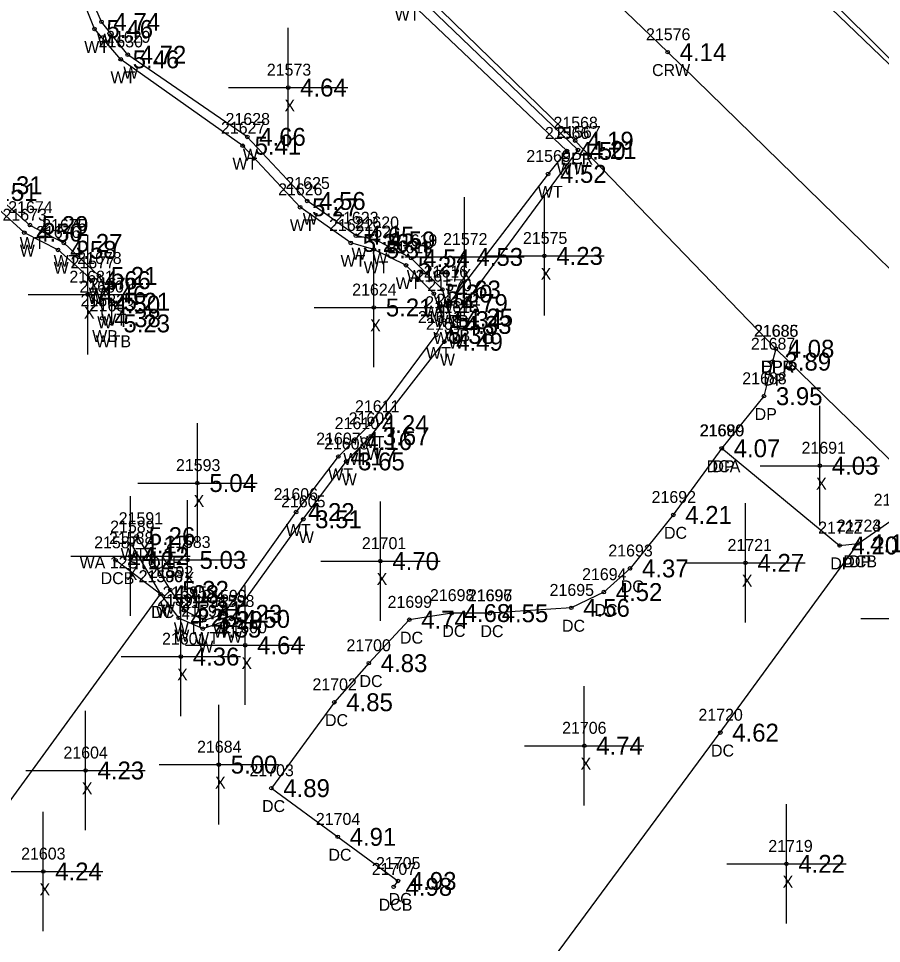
# Model space of a CAD drawing. Extents: x 2608745 to 2610333, y 641917 to 643463.
# Drawn here: x 2610101.7 to 2610174, y 642005.8 to 642083.3 of the extents above; entities that cross this region are included whole.
import ezdxf

# ---------------------------------------------------------------- set-up
doc = ezdxf.new("R2010")
doc.units = 0
for name, color, linetype in [('RD_DTM_BkLn1', 7, 'Continuous'), ('RD_DTM_BkLn2', 7, 'Continuous'), ('RD_EX_BldgApp', 7, 'Continuous'), ('RD_EX_Conc', 7, 'Continuous'), ('RD_EX_Conc_txCode', 7, 'Continuous'), ('RD_EX_Driveway', 7, 'Continuous'), ('RD_EX_Driveway_txCode', 7, 'Continuous'), ('RD_EX_Misc', 7, 'Continuous'), ('RD_EX_Misc_txCode', 7, 'Continuous'), ('RD_EX_Road', 7, 'Continuous'), ('RD_EX_Road_txCode', 7, 'Continuous'), ('RD_EX_TX_Conc_ELEV', 7, 'Continuous'), ('RD_EX_TX_Driveway_ELEV', 7, 'Continuous'), ('RD_EX_TX_Misc_ELEV', 7, 'Continuous'), ('RD_EX_TX_Road_ELEV', 7, 'Continuous'), ('RD_HC_Survey_ELEV', 7, 'Continuous'), ('RD_HC_Survey_txCode', 7, 'Continuous'), ('RD_SMD_Locator', 7, 'Continuous')]:
    doc.layers.add(name, color=color, linetype=linetype)

msp = doc.modelspace()

# ---------------------------------------------------------------- linework, layer by layer
at = {"layer": 'RD_DTM_BkLn1'}
for points in [[(2609568.402, 642647.428), (2609618.95, 642597.917), (2609693.894, 642525.382), (2609771.331, 642450.267), (2609850.264, 642373.689), (2609929.54, 642297.242), (2610000.01, 642230.485), (2610078.711, 642154.752), (2610156.086, 642080.442), (2610235.527, 642002.943), (2610263.586, 641975.77)], [(2609627.581, 642607.088), (2609630.234, 642605.372), (2609646.306, 642589.452), (2609703.156, 642535.023), (2609781.508, 642459.841), (2609859.438, 642383.514), (2609938.95, 642307.026), (2610008.764, 642239.489), (2610086.741, 642162.993), (2610105.31, 642145.885), (2610105.31, 642145.885), (2610140.259, 642113.102), (2610153.889, 642100.283), (2610164.718, 642089.816), (2610189.201, 642065.464)]]:
    msp.add_lwpolyline(points, dxfattribs=at)
at = {"layer": 'RD_DTM_BkLn2'}
for points in [[(2610090.863, 642087.446), (2610091.246, 642082.449), (2610091.217, 642078.074), (2610090.523, 642075.689), (2610089.201, 642073.404), (2610088.847, 642072.21), (2610089.19, 642071.399), (2610090.402, 642070.231), (2610091.598, 642069.881), (2610094.343, 642070.645), (2610096.466, 642070.48), (2610098.82, 642069.296), (2610102.663, 642065.964), (2610105.505, 642064.47), (2610108.443, 642061.709), (2610109.505, 642059.547), (2610109.492, 642057.731)], [(2610111.609, 642039.917), (2610114.42, 642035.416), (2610115.568, 642033.701), (2610117.272, 642032.888), (2610118.894, 642033.419), (2610124.958, 642041.932), (2610128.5, 642046.586), (2610129.764, 642047.876), (2610131.144, 642049.292), (2610136.701, 642056.765), (2610137.31, 642058.003), (2610136.496, 642060.224), (2610134.16, 642062.597), (2610131.476, 642063.917), (2610129.536, 642064.469), (2610125.292, 642067.456), (2610120.482, 642072.61), (2610110.268, 642079.842), (2610108.07, 642082.383), (2610106.72, 642085.773)], [(2610134.075, 642085.081), (2610147.645, 642072.178), (2610146.063, 642070.249), (2610137.786, 642059.433)]]:
    msp.add_lwpolyline(points, dxfattribs=at)
at = {"layer": 'RD_EX_BldgApp'}
for points in [[(2610090.066, 642087.454), (2610090.275, 642082.315), (2610090.442, 642078.076), (2610089.742, 642075.92), (2610088.411, 642073.718), (2610088.053, 642071.968), (2610088.518, 642070.915), (2610090.02, 642069.577), (2610091.576, 642069.053), (2610094.413, 642069.93), (2610096.189, 642069.722), (2610098.402, 642068.736), (2610102.184, 642065.332), (2610105.016, 642063.884), (2610107.881, 642061.348), (2610108.669, 642059.316), (2610108.72, 642058.165)], [(2610111.175, 642039.216), (2610113.596, 642035.061), (2610115.12, 642033.077), (2610117.139, 642032.173), (2610119.539, 642032.985), (2610125.556, 642041.329), (2610129.153, 642046.176), (2610131.221, 642048.284), (2610137.373, 642056.194), (2610138.092, 642057.602), (2610137.208, 642060.569), (2610134.6, 642063.19), (2610131.718, 642064.679), (2610129.964, 642065.077), (2610125.881, 642067.984), (2610120.868, 642073.349), (2610110.856, 642080.224), (2610108.66, 642082.981), (2610107.198, 642086.318)], [(2610134.705, 642085.572), (2610148.567, 642072.254), (2610138.223, 642058.218)]]:
    msp.add_lwpolyline(points, dxfattribs=at)
at = {"layer": 'RD_EX_Conc'}
for points in [[(2610160.612, 642047.272), (2610156.554, 642041.695), (2610152.931, 642037.213), (2610150.731, 642035.233), (2610148.01, 642033.912), (2610141.177, 642033.459), (2610141.177, 642033.459), (2610137.988, 642033.476), (2610134.44, 642032.913), (2610131.048, 642029.279), (2610128.16, 642026.009), (2610122.885, 642018.814), (2610128.446, 642014.737), (2610133.488, 642011.041), (2610133.129, 642010.552)], [(2610097.632, 641937.698), (2610098.418, 641937.114), (2610146.498, 642001.846), (2610145.188, 642002.764), (2610160.492, 642023.462), (2610172.047, 642039.304)], [(2610092.106, 642013.051), (2610095.692, 642010.492), (2610113.596, 642035.061), (2610109.837, 642037.898)]]:
    msp.add_lwpolyline(points, dxfattribs=at)
at = {"layer": 'RD_EX_Driveway'}
msp.add_lwpolyline([(2610165.14, 642055.61), (2610164.867, 642054.527), (2610164.148, 642051.634), (2610160.612, 642047.272), (2610170.483, 642039.135), (2610172.047, 642039.304), (2610175.131, 642041.462), (2610179.59, 642041.571)], dxfattribs=at)
at = {"layer": 'RD_EX_Misc'}
for p, q in [((2610124.298, 642072.476), (2610124.298, 642082.476)), ((2610119.298, 642077.476), (2610129.298, 642077.476)), ((2610139.064, 642058.297), (2610139.064, 642068.297)), ((2610145.753, 642058.381), (2610145.753, 642068.381)), ((2610107.503, 642055.139), (2610107.503, 642065.139)), ((2610131.475, 642054.064), (2610131.475, 642064.064)), ((2610134.064, 642063.297), (2610144.064, 642063.297)), ((2610140.753, 642063.381), (2610150.753, 642063.381)), ((2610102.503, 642060.139), (2610112.503, 642060.139)), ((2610126.475, 642059.064), (2610136.475, 642059.064)), ((2610168.829, 642040.817), (2610168.829, 642050.817)), ((2610116.689, 642039.364), (2610116.689, 642049.364)), ((2610163.829, 642045.817), (2610173.829, 642045.817)), ((2610111.689, 642044.364), (2610121.689, 642044.364)), ((2610111.077, 642033.251), (2610111.077, 642043.251)), ((2610115.87, 642032.924), (2610115.87, 642042.924)), ((2610132.018, 642032.827), (2610132.018, 642042.827)), ((2610162.608, 642032.681), (2610162.608, 642042.681)), ((2610106.077, 642038.251), (2610116.077, 642038.251)), ((2610110.87, 642037.924), (2610120.87, 642037.924)), ((2610127.018, 642037.827), (2610137.018, 642037.827)), ((2610157.608, 642037.681), (2610167.608, 642037.681)), ((2610120.692, 642025.779), (2610120.692, 642035.779)), ((2610115.304, 642024.83), (2610115.304, 642034.83)), ((2610172.271, 642033.032), (2610182.271, 642033.032)), ((2610115.692, 642030.779), (2610125.692, 642030.779)), ((2610110.304, 642029.83), (2610120.304, 642029.83)), ((2610149.096, 642017.367), (2610149.096, 642027.367)), ((2610107.326, 642015.294), (2610107.326, 642025.294)), ((2610118.481, 642015.784), (2610118.481, 642025.784)), ((2610144.096, 642022.367), (2610154.096, 642022.367)), ((2610113.481, 642020.784), (2610123.481, 642020.784)), ((2610102.326, 642020.294), (2610112.326, 642020.294)), ((2610166.025, 642007.475), (2610166.025, 642017.475)), ((2610103.781, 642006.834), (2610103.781, 642016.834)), ((2610161.025, 642012.475), (2610171.025, 642012.475)), ((2610098.781, 642011.834), (2610108.781, 642011.834))]:
    msp.add_line(p, q, dxfattribs=at)
at = {"layer": 'RD_EX_Road'}
for points in [[(2609576.606, 642656.063), (2609590.876, 642642.238), (2609605.189, 642628.776), (2609627.581, 642607.088), (2609646.03, 642589.107), (2609702.182, 642534.044), (2609780.351, 642458.947), (2609858.794, 642382.828), (2609938.323, 642306.422), (2610008.617, 642239.319), (2610086.297, 642162.544), (2610164.179, 642089.488), (2610189.201, 642065.464), (2610214.781, 642040.191), (2610225.859, 642030.159), (2610226.316, 642028.389), (2610235.43, 642019.753), (2610260.227, 641995.633), (2610272.389, 641983.247)], [(2609841.797, 642365.536), (2609898.216, 642311.067), (2609921.042, 642289.428), (2609962.121, 642250.546), (2609969.036, 642244.084), (2609979.125, 642234.193), (2609992.401, 642221.664), (2610004.858, 642210.013), (2610027.001, 642188.802), (2610067.643, 642149.145), (2610070.798, 642146.186), (2610073.957, 642143.053), (2610116.512, 642103.007), (2610119.683, 642100.064), (2610135.088, 642085.919), (2610148.333, 642073.03), (2610165.14, 642055.61), (2610179.59, 642041.571), (2610196.49, 642024.706), (2610209.861, 642011.422), (2610228.388, 641994.056), (2610252.927, 641970.076), (2610256.351, 641966.743)]]:
    msp.add_lwpolyline(points, dxfattribs=at)
at = {"layer": 'RD_SMD_Locator'}
for centre in [(2610108.07, 642082.383), (2610108.66, 642082.981), (2610110.856, 642080.224), (2610156.086, 642080.442), (2610110.268, 642079.842), (2610124.298, 642077.476), (2610120.868, 642073.349), (2610148.333, 642073.03), (2610120.482, 642072.61), (2610148.567, 642072.254), (2610147.645, 642072.178), (2610146.063, 642070.249), (2610125.881, 642067.984), (2610125.292, 642067.456), (2610102.184, 642065.332), (2610102.663, 642065.964), (2610129.964, 642065.077), (2610131.718, 642064.679), (2610105.016, 642063.884), (2610105.505, 642064.47), (2610129.536, 642064.469), (2610131.476, 642063.917), (2610134.6, 642063.19), (2610139.064, 642063.297), (2610145.753, 642063.381), (2610134.16, 642062.597), (2610108.443, 642061.709), (2610107.881, 642061.348), (2610107.503, 642060.139), (2610136.496, 642060.224), (2610137.208, 642060.569), (2610108.669, 642059.316), (2610109.505, 642059.547), (2610137.786, 642059.433), (2610131.475, 642059.064), (2610108.72, 642058.165), (2610109.492, 642057.731), (2610137.31, 642058.003), (2610138.092, 642057.602), (2610138.223, 642058.218), (2610136.701, 642056.765), (2610137.373, 642056.194), (2610165.14, 642055.61), (2610165.14, 642055.61), (2610164.867, 642054.527), (2610164.148, 642051.634), (2610131.144, 642049.292), (2610131.221, 642048.284), (2610129.764, 642047.876), (2610160.612, 642047.272), (2610160.612, 642047.272), (2610128.5, 642046.586), (2610129.153, 642046.176), (2610168.829, 642045.817), (2610116.689, 642044.364), (2610124.958, 642041.932), (2610125.556, 642041.329), (2610156.554, 642041.695), (2610111.609, 642039.917), (2610111.175, 642039.216), (2610170.483, 642039.135), (2610172.047, 642039.304), (2610172.047, 642039.304), (2610111.077, 642038.251), (2610109.837, 642037.898), (2610115.87, 642037.924), (2610132.018, 642037.827), (2610162.608, 642037.681), (2610152.931, 642037.213), (2610114.42, 642035.416), (2610150.731, 642035.233), (2610113.596, 642035.061), (2610113.596, 642035.061), (2610115.568, 642033.701), (2610148.01, 642033.912), (2610115.12, 642033.077), (2610117.272, 642032.888), (2610118.894, 642033.419), (2610119.539, 642032.985), (2610134.44, 642032.913), (2610137.988, 642033.476), (2610141.177, 642033.459), (2610141.177, 642033.459), (2610117.139, 642032.173), (2610120.692, 642030.779), (2610115.304, 642029.83), (2610131.048, 642029.279), (2610128.16, 642026.009), (2610160.492, 642023.462), (2610149.096, 642022.367), (2610118.481, 642020.784), (2610107.326, 642020.294), (2610122.885, 642018.814), (2610128.446, 642014.737), (2610103.781, 642011.834), (2610166.025, 642012.475), (2610133.129, 642010.552), (2610133.488, 642011.041)]:
    msp.add_circle(centre, 0.15, dxfattribs=at)

# ---------------------------------------------------------------- texts
at = {"layer": 'RD_EX_Conc_txCode'}
for s, p in [('21690', (2610158.754, 642048.272)), ('DCA', (2610159.345, 642045.272)), ('21692', (2610154.735, 642042.695)), ('DC', (2610155.774, 642039.695)), ('21723', (2610170.251, 642040.304)), ('21587', (2610108.042, 642038.898)), ('21693', (2610151.112, 642038.213)), ('DCB', (2610170.795, 642037.304)), ('DCB', (2610108.585, 642035.898)), ('21586', (2610111.777, 642036.061)), ('21694', (2610148.912, 642036.233)), ('DC', (2610152.151, 642035.213)), ('21698', (2610136.17, 642034.476)), ('21696', (2610139.335, 642034.459)), ('21697', (2610139.358, 642034.459)), ('21695', (2610146.191, 642034.912)), ('21699', (2610132.621, 642033.913)), ('DC', (2610112.816, 642033.061)), ('DC', (2610149.951, 642033.233)), ('DC', (2610147.23, 642031.912)), ('DC', (2610137.209, 642031.476)), ('DC', (2610140.398, 642031.459)), ('DC', (2610140.398, 642031.459)), ('DC', (2610133.661, 642030.913)), ('21700', (2610129.174, 642030.279)), ('DC', (2610130.268, 642027.279)), ('21702', (2610126.325, 642027.009)), ('21720', (2610158.657, 642024.462)), ('DC', (2610127.38, 642024.009)), ('DC', (2610159.712, 642021.462)), ('21703', (2610121.05, 642019.814)), ('DC', (2610122.105, 642016.814)), ('21704', (2610126.612, 642015.737)), ('DC', (2610127.667, 642012.737)), ('21705', (2610131.653, 642012.041)), ('21707', (2610131.294, 642011.552)), ('DC', (2610132.709, 642009.041)), ('DCB', (2610131.877, 642008.552))]:
    msp.add_text(s, height=1, dxfattribs=at).set_placement(p)
at = {"layer": 'RD_EX_Driveway_txCode'}
for s, p in [('21686', (2610163.298, 642056.61)), ('21687', (2610163.048, 642055.527)), ('DPA', (2610163.873, 642053.61)), ('21688', (2610162.329, 642052.634)), ('DP', (2610164.087, 642052.527)), ('DP', (2610163.368, 642049.634)), ('21689', (2610158.793, 642048.272)), ('DP', (2610159.833, 642045.272)), ('21725', (2610173.336, 642042.462)), ('21722', (2610168.687, 642040.135)), ('21724', (2610170.251, 642040.304)), ('DP', (2610169.703, 642037.135)), ('DP', (2610171.267, 642037.304))]:
    msp.add_text(s, height=1, dxfattribs=at).set_placement(p)
at = {"layer": 'RD_EX_Misc_txCode'}
for s, p in [('WT', (2610133.216, 642083.081)), ('W', (2610108.289, 642080.981)), ('21630', (2610108.41, 642080.842)), ('21629', (2610109.037, 642081.224)), ('WT', (2610107.212, 642080.383)), ('21573', (2610122.503, 642078.476)), ('WT', (2610109.41, 642077.842)), ('W', (2610110.486, 642078.224)), ('X', (2610123.983, 642075.476)), ('21628', (2610119.049, 642074.349)), ('21627', (2610118.663, 642073.61)), ('21566', (2610145.802, 642073.178)), ('21567', (2610146.748, 642073.254)), ('W', (2610120.498, 642071.349)), ('21569', (2610144.244, 642071.249)), ('WT', (2610119.623, 642070.61)), ('WT', (2610146.787, 642070.178)), ('W', (2610148.197, 642070.254)), ('21626', (2610123.449, 642068.456)), ('21625', (2610124.062, 642068.984)), ('WT', (2610145.205, 642068.249)), ('21674', (2610100.844, 642066.964)), ('21673', (2610100.365, 642066.332)), ('W', (2610125.511, 642065.984)), ('21623', (2610128.145, 642066.077)), ('21675', (2610103.686, 642065.47)), ('WT', (2610124.434, 642065.456)), ('21622', (2610127.717, 642065.469)), ('21620', (2610129.859, 642065.679)), ('21676', (2610103.173, 642064.884)), ('21621', (2610129.941, 642064.917)), ('WT', (2610101.804, 642063.964)), ('21619', (2610133.064, 642064.19)), ('21572', (2610137.268, 642064.297)), ('21575', (2610143.957, 642064.381)), ('W', (2610101.814, 642063.332)), ('W', (2610129.594, 642063.077)), ('21618', (2610132.625, 642063.597)), ('WT', (2610104.646, 642062.47)), ('21677', (2610106.062, 642062.348)), ('21678', (2610106.624, 642062.709)), ('WT', (2610128.678, 642062.469)), ('W', (2610131.348, 642062.679)), ('W', (2610104.646, 642061.884)), ('WT', (2610130.618, 642061.917)), ('21616', (2610135.648, 642061.569)), ('X', (2610145.438, 642061.381)), ('21681', (2610105.967, 642061.139)), ('21679', (2610107.687, 642060.547)), ('WT', (2610133.302, 642060.597)), ('W', (2610134.23, 642061.19)), ('21617', (2610134.961, 642061.224)), ('X', (2610138.749, 642061.297)), ('21680', (2610106.811, 642060.316)), ('21624', (2610129.656, 642060.064)), ('21570', (2610135.951, 642060.433)), ('21682', (2610106.901, 642059.165)), ('W', (2610107.511, 642059.348)), ('WT', (2610107.585, 642059.709)), ('21614', (2610135.775, 642059.003)), ('21571', (2610136.711, 642059.218)), ('21683', (2610107.673, 642058.731)), ('21615', (2610136.556, 642058.602)), ('W', (2610136.837, 642058.569)), ('X', (2610107.188, 642058.139)), ('WT', (2610108.647, 642057.547)), ('21613', (2610135.165, 642057.765)), ('WT', (2610135.638, 642058.224)), ('W', (2610108.299, 642057.316)), ('X', (2610131.16, 642057.064)), ('21612', (2610135.837, 642057.194)), ('WTB', (2610136.455, 642057.433)), ('WB', (2610107.877, 642056.165)), ('WT', (2610136.452, 642056.003)), ('WB', (2610137.381, 642056.218)), ('WTB', (2610108.162, 642055.731)), ('W', (2610137.721, 642055.602)), ('WT', (2610135.842, 642054.765)), ('W', (2610137.003, 642054.194)), ('21611', (2610129.892, 642050.292)), ('21609', (2610129.362, 642049.284)), ('21610', (2610128.19, 642048.876)), ('21607', (2610126.641, 642047.586)), ('21608', (2610127.294, 642047.176)), ('WT', (2610130.285, 642047.292)), ('21691', (2610167.293, 642046.817)), ('WT', (2610128.906, 642045.876)), ('W', (2610130.851, 642046.284)), ('21593', (2610114.894, 642045.364)), ('WT', (2610127.641, 642044.586)), ('W', (2610128.783, 642044.176)), ('X', (2610168.514, 642043.817)), ('21606', (2610123.076, 642042.932)), ('X', (2610116.374, 642042.364)), ('21605', (2610123.698, 642042.329)), ('21591', (2610110.097, 642040.917)), ('21589', (2610109.38, 642040.216)), ('WT', (2610124.1, 642039.932)), ('21588', (2610109.282, 642039.251)), ('21583', (2610114.075, 642038.924)), ('W', (2610125.186, 642039.329)), ('21701', (2610130.467, 642038.827)), ('21721', (2610161.096, 642038.681)), ('WTA', (2610110.262, 642037.917)), ('WA 12STONE', (2610106.825, 642037.216)), ('X', (2610110.762, 642036.251)), ('21590', (2610111.761, 642036.061)), ('21592', (2610112.625, 642036.416)), ('X', (2610115.555, 642035.924)), ('X', (2610131.703, 642035.827)), ('X', (2610162.293, 642035.681)), ('21595', (2610113.772, 642034.701)), ('21599', (2610117.099, 642034.419)), ('21594', (2610113.325, 642034.077)), ('21596', (2610115.453, 642033.888)), ('21598', (2610117.744, 642033.985)), ('W', (2610113.226, 642033.061)), ('WT', (2610113.562, 642033.416)), ('21597', (2610115.344, 642033.173)), ('WT', (2610114.709, 642031.701)), ('WT', (2610118.036, 642031.419)), ('21600', (2610118.794, 642031.779)), ('21601', (2610113.729, 642030.83)), ('W', (2610114.75, 642031.077)), ('WT', (2610116.414, 642030.888)), ('W', (2610119.169, 642030.985)), ('W', (2610116.769, 642030.173)), ('X', (2610120.377, 642028.779)), ('X', (2610114.989, 642027.83)), ('21706', (2610147.238, 642023.367)), ('21604', (2610105.468, 642021.294)), ('21684', (2610116.662, 642021.784)), ('X', (2610148.781, 642020.367)), ('X', (2610118.166, 642018.784)), ('X', (2610107.011, 642018.294)), ('21719', (2610164.513, 642013.475)), ('21603', (2610101.922, 642012.834)), ('X', (2610165.71, 642010.475)), ('X', (2610103.466, 642009.834))]:
    msp.add_text(s, height=1, dxfattribs=at).set_placement(p)
at = {"layer": 'RD_EX_Road_txCode'}
for s, p in [('21568', (2610146.514, 642074.03)), ('EPR', (2610147.105, 642071.03)), ('21685', (2610163.322, 642056.61)), ('EPR', (2610163.912, 642053.61))]:
    msp.add_text(s, height=1, dxfattribs=at).set_placement(p)
at = {"layer": 'RD_EX_TX_Conc_ELEV'}
for s, p in [('4.07', (2610161.612, 642046.522)), ('4.21', (2610157.554, 642040.945)), ('4.10', (2610173.047, 642038.554)), ('4.12', (2610110.837, 642037.148)), ('4.37', (2610153.931, 642036.463)), ('4.52', (2610151.731, 642034.483)), ('4.08', (2610114.596, 642034.311)), ('4.56', (2610149.01, 642033.162)), ('4.68', (2610138.988, 642032.726)), ('4.55', (2610142.177, 642032.709)), ('4.55', (2610142.177, 642032.709)), ('4.74', (2610135.44, 642032.163)), ('4.83', (2610132.048, 642028.529)), ('4.85', (2610129.16, 642025.259)), ('4.62', (2610161.492, 642022.712)), ('4.89', (2610123.885, 642018.064)), ('4.91', (2610129.446, 642013.987)), ('4.98', (2610134.129, 642009.802)), ('4.93', (2610134.488, 642010.291))]:
    msp.add_text(s, height=1.5, dxfattribs=at).set_placement(p)
at = {"layer": 'RD_EX_TX_Driveway_ELEV'}
for s, p in [('4.08', (2610166.14, 642054.86)), ('3.89', (2610165.867, 642053.777)), ('3.95', (2610165.148, 642050.884)), ('4.07', (2610161.612, 642046.522)), ('4.20', (2610171.483, 642038.385)), ('4.10', (2610173.047, 642038.554))]:
    msp.add_text(s, height=1.5, dxfattribs=at).set_placement(p)
at = {"layer": 'RD_EX_TX_Misc_ELEV'}
for s, p in [('4.74', (2610109.66, 642082.231)), ('5.46', (2610109.07, 642081.633)), ('4.72', (2610111.856, 642079.474)), ('5.46', (2610111.268, 642079.092)), ('4.64', (2610125.298, 642076.726)), ('4.66', (2610121.868, 642072.599)), ('5.41', (2610121.482, 642071.86)), ('4.50', (2610148.645, 642071.428)), ('4.21', (2610149.567, 642071.504)), ('4.52', (2610147.063, 642069.499)), ('4.51', (2610099.402, 642067.986)), ('5.31', (2610099.82, 642068.546)), ('4.56', (2610126.881, 642067.234)), ('5.27', (2610126.292, 642066.706)), ('5.29', (2610103.663, 642065.214)), ('4.50', (2610103.184, 642064.582)), ('4.65', (2610130.964, 642064.327)), ('4.59', (2610132.718, 642063.929)), ('4.58', (2610106.016, 642063.134)), ('5.27', (2610106.505, 642063.72)), ('5.26', (2610130.536, 642063.719)), ('5.31', (2610132.476, 642063.167)), ('4.54', (2610135.6, 642062.44)), ('4.53', (2610140.064, 642062.547)), ('4.23', (2610146.753, 642062.631)), ('5.27', (2610135.16, 642061.847)), ('5.21', (2610109.443, 642060.959)), ('4.66', (2610108.881, 642060.598)), ('4.46', (2610108.503, 642059.389)), ('5.30', (2610137.496, 642059.474)), ('4.63', (2610138.208, 642059.819)), ('4.50', (2610109.669, 642058.566)), ('5.21', (2610110.505, 642058.797)), ('4.79', (2610138.786, 642058.683)), ('5.21', (2610132.475, 642058.314)), ('4.38', (2610109.72, 642057.415)), ('5.23', (2610110.492, 642056.981)), ('5.34', (2610138.31, 642057.253)), ('4.25', (2610139.223, 642057.468)), ('4.33', (2610139.092, 642056.852)), ('5.38', (2610137.701, 642056.015)), ('4.49', (2610138.373, 642055.444)), ('4.24', (2610132.144, 642048.542)), ('4.16', (2610130.764, 642047.126)), ('3.67', (2610132.221, 642047.534)), ('4.17', (2610129.5, 642045.836)), ('3.65', (2610130.153, 642045.426)), ('4.03', (2610169.829, 642045.067)), ('5.04', (2610117.689, 642043.614)), ('4.22', (2610125.958, 642041.182)), ('3.51', (2610126.556, 642040.579)), ('5.26', (2610112.609, 642039.167)), ('4.17', (2610112.175, 642038.466)), ('4.12', (2610112.077, 642037.501)), ('5.03', (2610116.87, 642037.174)), ('4.70', (2610133.018, 642037.077)), ('4.27', (2610163.608, 642036.931)), ('5.32', (2610115.42, 642034.666)), ('4.08', (2610114.596, 642034.311)), ('5.31', (2610116.568, 642032.951)), ('4.25', (2610116.12, 642032.327)), ('5.23', (2610119.894, 642032.669)), ('4.50', (2610120.539, 642032.235)), ('4.35', (2610118.139, 642031.423)), ('5.29', (2610118.272, 642032.138)), ('4.64', (2610121.692, 642030.029)), ('4.36', (2610116.304, 642029.08)), ('4.74', (2610150.096, 642021.617)), ('5.00', (2610119.481, 642020.034)), ('4.23', (2610108.326, 642019.544)), ('4.22', (2610167.025, 642011.725)), ('4.24', (2610104.781, 642011.084))]:
    msp.add_text(s, height=1.5, dxfattribs=at).set_placement(p)
at = {"layer": 'RD_EX_TX_Road_ELEV'}
for s, p in [('4.19', (2610149.333, 642072.28)), ('4.08', (2610166.14, 642054.86))]:
    msp.add_text(s, height=1.5, dxfattribs=at).set_placement(p)
at = {"layer": 'RD_HC_Survey_ELEV'}
msp.add_text('4.14', height=1.5, dxfattribs=at).set_placement((2610157.086, 642079.692))
at = {"layer": 'RD_HC_Survey_txCode'}
for s, p in [('21576', (2610154.267, 642081.442)), ('CRW', (2610154.771, 642078.442))]:
    msp.add_text(s, height=1, dxfattribs=at).set_placement(p)

doc.saveas('drawing.dxf')
